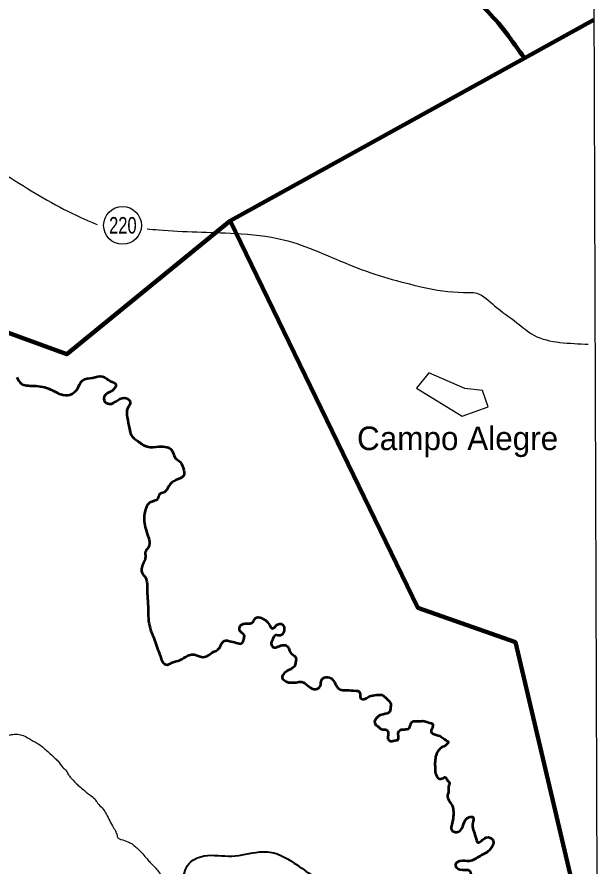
# Model space of a CAD drawing. Extents: x 553962 to 842807, y 8883888 to 9032388.
# Drawn here: x 781131 to 793496, y 8905725 to 8923744 of the extents above; entities that cross this region are included whole.
import ezdxf
from ezdxf.enums import TextEntityAlignment as Align

# ---------------------------------------------------------------- set-up
doc = ezdxf.new("R2010")
doc.units = 0
doc.header["$LTSCALE"] = 200
for name, color, linetype, lineweight in [('12', 7, 'Continuous', 25), ('21', 7, 'Continuous', 25), ('24', 7, 'Continuous', 25), ('3', 7, 'Continuous', 80), ('48', 7, 'Continuous', 25), ('9', 7, 'Continuous', 90)]:
    doc.layers.add(name, color=color, linetype=linetype, lineweight=lineweight)
doc.layers.add('41', color=7, linetype='Continuous')

msp = doc.modelspace()

# ---------------------------------------------------------------- linework, layer by layer
at = {"layer": '12'}
for points in [[(774127.4, 8922381.7), (774762.8, 8922691.1), (775387.8, 8922672.2), (775861.3, 8922482.8), (776410.6, 8922331.3), (777395.4, 8922179.8), (778039.4, 8921990.4), (778759.1, 8921592.6), (779744, 8921100.2), (781183.4, 8920210), (782566, 8919452.4), (782831.5, 8919338.8)], [(783895.5, 8919249), (784138, 8919225.2), (785766.8, 8919149.4), (786789.5, 8919016.8), (788285.7, 8918448.6), (789744.1, 8918013), (790615.3, 8917899.4), (790899.4, 8917880.4), (791278.2, 8917615.3), (791751.7, 8917255.4), (792111.6, 8916990.3), (792660.8, 8916838.8), (793266.9, 8916800.9)]]:
    msp.add_spline(points, degree=3, dxfattribs=at)
at = {"layer": '12', "lineweight": 40}
msp.add_spline([(781569.2, 8904786.7), (782039.7, 8904747.1), (782669.3, 8904708.5), (783006.7, 8904747.1), (783373.7, 8904928.3), (783777.7, 8905132.8), (784291.7, 8905049.2), (784468.4, 8905065.3), (784754.3, 8905737.1), (785107.7, 8905939.5), (785694.7, 8905935.1), (786283.6, 8906023.1), (786505.7, 8906018.9), (787086.7, 8905742.8), (787462.6, 8905479.4)], degree=3, dxfattribs=at)
at = {"layer": '21'}
msp.add_lwpolyline([(789881.8, 8916188.9), (789618.2, 8915864.4), (790586.5, 8915270.3), (791137.2, 8915470.4), (791021.8, 8915819.8), (790643.3, 8915857.4)], close=True, dxfattribs=at)
at = {"layer": '24', "lineweight": 53}
for points in [[(781130.5, 8916097.6), (781220, 8915963.8), (781483.9, 8915916.6), (781842.1, 8915841.2), (782058.9, 8915737.5), (782256.8, 8915728.1), (782407.6, 8915841.2), (782520.7, 8916029.7), (782737.5, 8916086.3), (782944.9, 8916114.6), (783124, 8916010.9), (783227.6, 8915954.3), (783142.8, 8915803.5), (783029.7, 8915747), (782982.6, 8915605.6), (783086.2, 8915530.2), (783274.8, 8915615), (783453.8, 8915652.7), (783538.7, 8915567.9), (783482.1, 8915435.9), (783472.7, 8915247.4), (783519.8, 8915002.3), (783557.5, 8914870.4), (783689.5, 8914747.8), (783896.8, 8914625.3), (784151.3, 8914625.3), (784311.6, 8914615.9), (784415.3, 8914559.3), (784490.7, 8914389.7), (784594.3, 8914304.8), (784660.3, 8914172.9), (784669.8, 8914003.2), (784509.5, 8913918.4), (784358.7, 8913786.4), (784255, 8913654.5), (784160.8, 8913616.8), (784123.1, 8913522.5), (783953.4, 8913437.7), (783846, 8913234), (783830, 8913084.7), (783856.7, 8912919.4), (783910, 8912732.8), (783942, 8912652.9), (783915.3, 8912477), (783862, 8912402.3), (783856.7, 8912343.7), (783851.3, 8912231.7), (783808.7, 8912141.1), (783776.7, 8912034.5), (783792.7, 8911938.5), (783851.3, 8911858.6), (783888.7, 8911757.3), (783894, 8911554.7), (783910, 8911357.5), (783915.3, 8911096.2)], [(783915.3, 8911096.2), (783936.7, 8910861.7), (783984.6, 8910696.4), (784053.9, 8910520.5), (784107.2, 8910355.2), (784176.5, 8910179.3), (784224.5, 8910056.7), (784293.8, 8909998.1), (784427.1, 8910040.7), (784592.4, 8910094), (784763, 8910190), (784858.9, 8910216.6), (785018.8, 8910168.7), (785141.5, 8910168.7), (785280.1, 8910253.9), (785429.3, 8910344.6), (785482.6, 8910451.2), (785557.3, 8910509.8), (785642.6, 8910499.2), (785786.5, 8910461.8), (785909.1, 8910451.2), (785951.8, 8910541.8), (785957.1, 8910621.8), (785866.5, 8910717.7), (785882.5, 8910829.7), (785946.4, 8910867), (786085, 8910872.3), (786154.3, 8910915), (786197, 8910984.3), (786324.9, 8910989.6), (786399.6, 8910947), (786495.5, 8910840.3), (786559.5, 8910765.7), (786612.8, 8910803), (786666.1, 8910851), (786751.4, 8910861.7), (786804.7, 8910787), (786783.4, 8910664.4), (786719.4, 8910616.4), (786623.5, 8910621.8), (786559.5, 8910531.2), (786532.8, 8910440.5), (786570.2, 8910371.2), (786676.8, 8910381.9), (786794.1, 8910413.9), (786868.7, 8910392.6), (786911.3, 8910317.9), (786954, 8910237.9), (787049.9, 8910158), (787049.9, 8910046), (787023.3, 8909960.7), (786895.3, 8909880.8), (786815.4, 8909822.1), (786762.1, 8909726.2), (786895.3, 8909621.1)], [(786895.3, 8909621.1), (787055.3, 8909621.1), (787183.2, 8909631.8), (787321.8, 8909541.1), (787476.4, 8909477.1), (787577.7, 8909546.4), (787599, 8909669.1), (787695, 8909733.1), (787833.6, 8909685.1), (787908.2, 8909562.5), (787982.9, 8909477.1), (788132.1, 8909455.8), (788334.7, 8909445.1), (788398.7, 8909429.1), (788420, 8909349.1), (788430.7, 8909285.1), (788526.6, 8909274.4), (788622.6, 8909327.8), (788771.8, 8909354.4), (788889.1, 8909354.4), (788974.4, 8909285.1), (789070.4, 8909162.4), (789065.1, 8909082.4), (789049.1, 8909002.4), (788910.5, 8908943.8), (788793.2, 8908890.4), (788750.5, 8908842.4), (788729.2, 8908794.4), (788745.2, 8908730.4), (788803.8, 8908682.4), (788899.8, 8908623.7), (788979.8, 8908618.4), (789017.1, 8908527.7), (789011.7, 8908426.4), (789065.1, 8908373.1), (789129, 8908383.7), (789230.3, 8908410.4), (789230.3, 8908517.1), (789251.6, 8908597.1), (789358.2, 8908623.7), (789459.5, 8908650.4), (789491.5, 8908719.7), (789523.5, 8908783.8), (789646.1, 8908799.8), (789779.4, 8908799.8), (789902, 8908762.4), (789955.3, 8908741.1), (789947.8, 8908639.7), (789926.5, 8908575.7), (789995.8, 8908522.4), (790145.1, 8908469.1), (790230.4, 8908405.1), (790289, 8908357.1), (790246.4, 8908293.1), (790155.8, 8908245.1)], [(790155.8, 8908245.1), (790081.1, 8908170.4), (790033.1, 8908074.4), (790011.8, 8907941), (790011.8, 8907807.7), (790022.5, 8907690.3), (790091.8, 8907583.7), (790182.4, 8907589), (790219.7, 8907610.3), (790278.4, 8907541), (790321, 8907487.7), (790299.7, 8907413), (790299.7, 8907317), (790278.4, 8907226.3), (790315.7, 8907103.7), (790379.7, 8906991.7), (790401, 8906879.6), (790395.6, 8906741), (790369, 8906602.3), (790363.7, 8906495.6), (790422.3, 8906447.6), (790518.2, 8906458.3), (790619.5, 8906613), (790736.8, 8906762.3), (790816.8, 8906762.3), (790811.5, 8906645), (790874.1, 8906341.8), (790921.9, 8906222.4), (791101, 8906329.9), (791244.2, 8906270.2), (791184.6, 8906079.2), (790969.7, 8905935.9), (790742.8, 8905828.4), (790539.8, 8905828.4), (790444.3, 8905756.8), (790539.8, 8905649.3), (790742.8, 8905625.5), (790778.6, 8905518), (790814.4, 8905303.1), (790874.1, 8905159.8), (791053.2, 8905136), (791220.4, 8905088.2), (791256.2, 8904968.8), (791184.6, 8904801.7), (791136.8, 8904670.3), (791268.1, 8904479.3), (791471.1, 8904359.9), (791733.8, 8904264.4), (791865.1, 8904180.8), (792080, 8903965.9), (792235.2, 8903834.6), (792378.5, 8903822.6), (792497.9, 8903762.9), (792545.7, 8903631.6), (792450.1, 8903524.1)]]:
    msp.add_spline(points, degree=3, dxfattribs=at)
at = {"layer": '24'}
for points in [[(777617.6, 8912828.3), (777839.2, 8912869.9), (777991.6, 8912793.7), (778178.6, 8912766), (778455.7, 8912835.2), (778621.9, 8912856), (778760.5, 8912849.1), (778843.6, 8912745.2), (778864.3, 8912662.1), (778912.8, 8912502.8), (778850.5, 8912322.7), (778739.7, 8912191.1), (778663.5, 8912045.6), (778573.4, 8911865.5), (778497.2, 8911657.7), (778455.7, 8911366.8), (778434.9, 8911048.2), (778476.5, 8910750.4), (778518, 8910535.6), (778545.7, 8910341.7), (778580.4, 8910189.3), (778649.6, 8910085.4), (778732.8, 8909960.8), (778871.3, 8909884.6), (779051.4, 8909787.6), (779210.7, 8909787.6), (779356.1, 8909773.7), (779453.1, 8909759.9), (779598.6, 8909621.3), (779695.5, 8909496.7), (779834.1, 8909316.6), (779917.2, 8909178.1), (780007.2, 8909053.4), (780007.2, 8908921.8), (780009.3, 8908822.2), (780018.8, 8908742.2), (780037.6, 8908666.9), (780056.4, 8908582.2), (780110.5, 8908518.7), (780178.7, 8908476.4), (780303.4, 8908427), (780439.8, 8908424.6), (780552.7, 8908419.9), (780618.6, 8908419.9), (780740.9, 8908452.8), (780832.7, 8908471.7), (780938.5, 8908495.2), (781042, 8908518.7), (781150.2, 8908521.1), (781263.2, 8908495.2), (781387.8, 8908429.3), (781472.5, 8908377.6), (781569, 8908323.5), (781672.5, 8908252.9), (781759.5, 8908175.3)], [(781759.5, 8908175.3), (781863, 8908083.5), (781926.5, 8908022.4), (781997.1, 8907957.2), (782102.9, 8907815.9), (782171.2, 8907759.5), (782213.5, 8907679.4), (782262.9, 8907613.6), (782352.3, 8907512.3), (782425.2, 8907441.7), (782531.1, 8907357), (782676.9, 8907234.6), (782782.8, 8907147.6), (782848.6, 8907053.4), (782940.4, 8906956.9), (783011, 8906855.7), (783159.2, 8906575.7), (783220.3, 8906469.7), (783255.6, 8906373.2), (783272.1, 8906326.2), (783340.3, 8906290.9), (783488.5, 8906234.4), (783563.8, 8906201.4), (783613.2, 8906161.4), (783697.8, 8906090.8), (783801.3, 8905980.2), (783897.8, 8905874.3), (783959, 8905801.3), (784020.1, 8905744.9), (784166, 8905566), (784241.2, 8905481.3), (784307.1, 8905415.4), (784351.8, 8905340.1), (784389.4, 8905257.7), (784427.1, 8905180), (784502.3, 8905071.8), (784582.3, 8904954.1), (784624.7, 8904890.5), (784660, 8904796.4), (784690.5, 8904709.3), (784692.9, 8904612.8), (784714.1, 8904551.6), (784761.1, 8904448.1), (784855.2, 8904304.5), (784921.1, 8904184.5), (785034, 8904031.5), (785179.8, 8903887.9), (785290.4, 8903796.1), (785433.9, 8903713.8), (785622.1, 8903633.7), (785819.7, 8903567.8), (785993.8, 8903509), (786073.7, 8903483.1), (786156.1, 8903424.3), (786240.8, 8903313.7)]]:
    msp.add_spline(points, degree=3, dxfattribs=at)
at = {"layer": '3', "lineweight": 25}
msp.add_lwpolyline([(563033.9, 9026438.8), (793061.1, 9026438.8), (793495.6, 8889836.8), (563468.3, 8889836.8)], close=True, dxfattribs=at)
at = {"layer": '48'}
msp.add_circle((783373.6, 8919321.2), 401.3, dxfattribs=at)
at = {"layer": '9'}
msp.add_line((791912, 8922868), (793387.9, 8923680.4), dxfattribs=at)
msp.add_line((791912, 8922868), (793387.9, 8923680.4), dxfattribs=at)
for points in [[(765974.5, 8912469.6), (771548.8, 8911642.3), (776566.8, 8913518.4), (780614.1, 8917160.1), (782189.6, 8916587.3), (785656.2, 8919415.9), (791912, 8922868)], [(791729.4, 8903866.6), (792965.2, 8905190), (791720, 8910472.8), (789649.4, 8911206.9), (785656.2, 8919415.9)], [(791729.4, 8903866.6), (792965.2, 8905190), (791720, 8910472.8), (789649.4, 8911206.9), (785656.2, 8919415.9)]]:
    msp.add_lwpolyline(points, dxfattribs=at)
msp.add_spline([(785228, 8932570.7), (786596.9, 8931287.5), (787857.2, 8930689.4), (788320, 8929128.3), (788478.3, 8926833.8), (789430.8, 8925249.3), (791075.7, 8923916.1), (791912, 8922868)], degree=3, dxfattribs=at)

# ---------------------------------------------------------------- texts
at = {"layer": '41'}
msp.add_text('Campo Alegre', height=500, dxfattribs=at).set_placement((788354.2, 8914551.4))
at = {"layer": '48', "width": 0.75}
msp.add_text('220', height=350, dxfattribs=at).set_placement((783380.2, 8919147.9), align=Align.CENTER)

doc.saveas('drawing.dxf')
